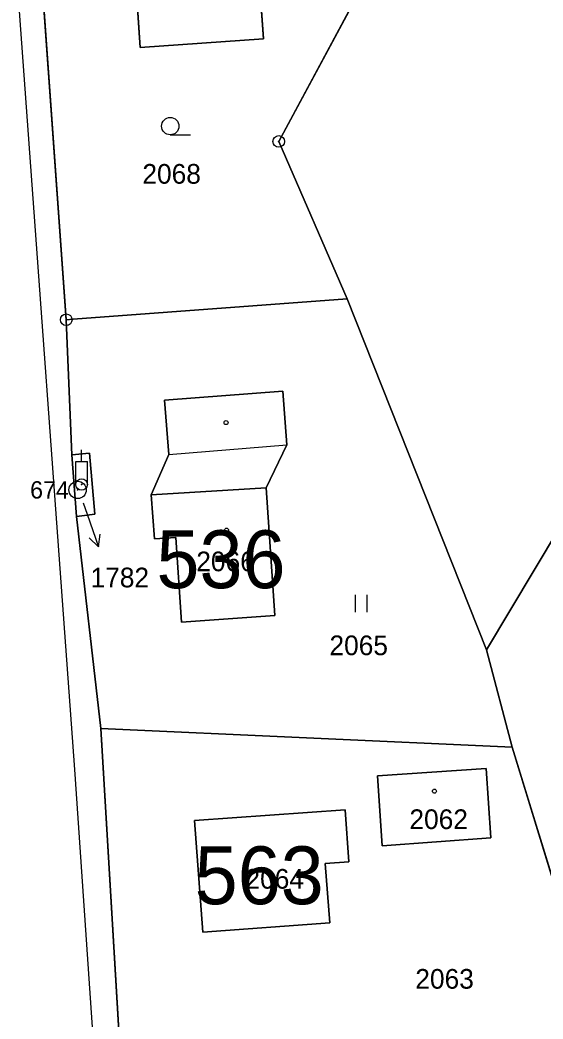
# Model space of a CAD drawing. Extents: x -689422 to -685210, y -987725 to -982160.
# Drawn here: x -687442.4 to -687397.2, y -984969 to -984882.7 of the extents above; entities that cross this region are included whole.
import ezdxf

# ---------------------------------------------------------------- set-up
doc = ezdxf.new("R2010")
doc.units = 0
for name, color, linetype in [('KN_Budovy', 7, 'Continuous'), ('KN_Budovy_cisla_domovni', 7, 'Continuous'), ('KN_Hranice_parcel', 7, 'Continuous'), ('KN_Hranice_parcel_vnitrni_kresba', 7, 'Continuous'), ('KN_Parcelni cisla', 7, 'Continuous'), ('KN_Parcelni cisla_sipky', 7, 'Continuous'), ('KN_Polygon parcely', 7, 'Continuous'), ('KN_Pozemkove predmety', 7, 'Continuous'), ('KN_POZEMKY_ORNA PUDA', 7, 'Continuous'), ('KN_POZEMKY_OSTATNI PLOCHA', 7, 'Continuous'), ('KN_POZEMKY_TTP', 7, 'Continuous'), ('KN_POZEMKY_ZAHRADA', 7, 'Continuous'), ('KN_POZEMKY_ZASTAVENA PLOCHA', 7, 'Continuous'), ('KN_VYUZITI_16_ostatni plocha_silnice', 7, 'Continuous'), ('KN_VYUZITI_27_ostatni plocha_neplodna puda', 7, 'Continuous'), ('KN_Značky bodu BP', 7, 'Continuous'), ('KN_Značky budov', 7, 'Continuous'), ('KN_Značky kultur', 7, 'Continuous')]:
    doc.layers.add(name, color=color, linetype=linetype)

msp = doc.modelspace()

# ---------------------------------------------------------------- linework, layer by layer
at = {"layer": 'KN_Budovy'}
for points in [[(-687429.98, -984875.5), (-687432.68, -984875.69), (-687432.05, -984885.07), (-687421.37, -984884.31), (-687422.05, -984874.95), (-687423.9, -984875.08), (-687424.02, -984873.29), (-687428.31, -984873.59), (-687428.19, -984875.38)], [(-687431.08, -984923.71), (-687430.81, -984927.51), (-687428.97, -984927.38), (-687428.47, -984934.71), (-687420.39, -984934.13), (-687421.16, -984923.09)], [(-687401.74, -984953.35), (-687402.15, -984947.35), (-687411.53, -984947.99), (-687411.14, -984954.02)], [(-687415.66, -984960.68), (-687416.04, -984955.55), (-687414, -984955.41), (-687414.31, -984950.92), (-687427.36, -984951.84), (-687426.62, -984961.48)]]:
    msp.add_lwpolyline(points, close=True, dxfattribs=at)
at = {"layer": 'KN_Hranice_parcel'}
for p, q in [((-687438.43, -984908.58), (-687442.31, -984854.7)), ((-687414.16, -984906.79), (-687402.1, -984937.11)), ((-687437.94, -984920.24), (-687438.43, -984908.58)), ((-687437.54, -984925.57), (-687437.94, -984920.24)), ((-687435.45, -984943.89), (-687437.54, -984925.57)), ((-687402.1, -984937.11), (-687395.9, -984926.69)), ((-687402.1, -984937.11), (-687399.9, -984945.5)), ((-687399.9, -984945.5), (-687435.45, -984943.89)), ((-687433.5, -984976.32), (-687435.45, -984943.89)), ((-687399.9, -984945.5), (-687391.21, -984973.77))]:
    msp.add_line(p, q, dxfattribs=at)
for points in [[(-687406.37, -984867.75), (-687420.07, -984893.18), (-687414.16, -984906.79)], [(-687424.02, -984873.29), (-687428.31, -984873.59), (-687430.1, -984873.71), (-687429.98, -984875.5), (-687432.68, -984875.69), (-687432.05, -984885.07), (-687421.37, -984884.31), (-687422.05, -984874.95), (-687423.9, -984875.08), (-687424.02, -984873.29)], [(-687414.16, -984906.79), (-687437.83, -984908.54), (-687438.43, -984908.58)], [(-687428.47, -984934.71), (-687428.97, -984927.38), (-687430.81, -984927.51), (-687431.08, -984923.71), (-687429.55, -984920.22), (-687429.93, -984915.53), (-687419.72, -984914.75), (-687419.36, -984919.4), (-687421.16, -984923.09), (-687420.39, -984934.13), (-687428.47, -984934.71)], [(-687437.54, -984925.57), (-687435.97, -984925.39), (-687436.41, -984920.11), (-687437.94, -984920.24)], [(-687401.74, -984953.35), (-687402.15, -984947.35), (-687411.53, -984947.99), (-687411.14, -984954.02), (-687401.74, -984953.35)], [(-687426.62, -984961.48), (-687427.36, -984951.84), (-687414.31, -984950.92), (-687414, -984955.41), (-687416.04, -984955.55), (-687415.66, -984960.68), (-687426.62, -984961.48)]]:
    msp.add_lwpolyline(points, dxfattribs=at)
at = {"layer": 'KN_Hranice_parcel_vnitrni_kresba'}
for p, q in [((-687437.68, -984947.44), (-687444.45, -984854.98)), ((-687429.55, -984920.22), (-687419.36, -984919.4)), ((-687431.08, -984923.71), (-687421.16, -984923.09)), ((-687435.63, -984977.32), (-687437.68, -984947.44))]:
    msp.add_line(p, q, dxfattribs=at)
at = {"layer": 'KN_Parcelni cisla_sipky'}
for p, q in [((-687436.96, -984924.41), (-687436.63, -984925.37)), ((-687436.63, -984925.37), (-687435.653, -984928.207)), ((-687435.653, -984928.207), (-687436.452, -984927.424)), ((-687435.653, -984928.207), (-687435.506, -984927.098))]:
    msp.add_line(p, q, dxfattribs=at)
at = {"layer": 'KN_Polygon parcely'}
for points in [[(-687442.31, -984854.7), (-687438.43, -984908.58), (-687437.83, -984908.54), (-687414.16, -984906.79), (-687420.07, -984893.18), (-687406.37, -984867.75), (-687397.67, -984851.21)], [(-687390.94, -984867.9), (-687394.52, -984873.94), (-687400.11, -984871.02), (-687405.73, -984868.09), (-687406.37, -984867.75), (-687420.07, -984893.18), (-687414.16, -984906.79), (-687402.1, -984937.11), (-687395.9, -984926.69), (-687384.58, -984907.38), (-687373.01, -984887.96), (-687371.69, -984885.78), (-687366.38, -984877.03), (-687372.37, -984873.53), (-687367.77, -984865.79), (-687384.02, -984856.22), (-687386.46, -984860.34)], [(-687424.02, -984873.29), (-687428.31, -984873.59), (-687430.1, -984873.71), (-687429.98, -984875.5), (-687432.68, -984875.69), (-687432.05, -984885.07), (-687421.37, -984884.31), (-687422.05, -984874.95), (-687423.9, -984875.08)], [(-687424.02, -984873.29), (-687423.9, -984875.08), (-687422.05, -984874.95), (-687421.37, -984884.31), (-687432.05, -984885.07), (-687432.68, -984875.69), (-687429.98, -984875.5), (-687430.1, -984873.71), (-687428.31, -984873.59)], [(-687437.83, -984908.54), (-687438.43, -984908.58), (-687437.94, -984920.24), (-687436.41, -984920.11), (-687435.97, -984925.39), (-687437.54, -984925.57), (-687435.45, -984943.89), (-687399.9, -984945.5), (-687402.1, -984937.11), (-687414.16, -984906.79)], [(-687428.47, -984934.71), (-687428.97, -984927.38), (-687430.81, -984927.51), (-687431.08, -984923.71), (-687429.55, -984920.22), (-687429.93, -984915.53), (-687419.72, -984914.75), (-687419.36, -984919.4), (-687421.16, -984923.09), (-687420.39, -984934.13)], [(-687428.47, -984934.71), (-687420.39, -984934.13), (-687421.16, -984923.09), (-687419.36, -984919.4), (-687419.72, -984914.75), (-687429.93, -984915.53), (-687429.55, -984920.22), (-687431.08, -984923.71), (-687430.81, -984927.51), (-687428.97, -984927.38)], [(-687435.97, -984925.39), (-687436.41, -984920.11), (-687437.94, -984920.24), (-687437.54, -984925.57)], [(-687399.9, -984945.5), (-687391.21, -984973.77), (-687389.4, -984979.6), (-687366.79, -984946.79), (-687395.9, -984926.69), (-687402.1, -984937.11)], [(-687399.9, -984945.5), (-687435.45, -984943.89), (-687433.5, -984976.32), (-687391.21, -984973.77)], [(-687401.74, -984953.35), (-687402.15, -984947.35), (-687411.53, -984947.99), (-687411.14, -984954.02)], [(-687401.74, -984953.35), (-687411.14, -984954.02), (-687411.53, -984947.99), (-687402.15, -984947.35)], [(-687426.62, -984961.48), (-687427.36, -984951.84), (-687414.31, -984950.92), (-687414, -984955.41), (-687416.04, -984955.55), (-687415.66, -984960.68)], [(-687426.62, -984961.48), (-687415.66, -984960.68), (-687416.04, -984955.55), (-687414, -984955.41), (-687414.31, -984950.92), (-687427.36, -984951.84)]]:
    msp.add_lwpolyline(points, close=True, dxfattribs=at)
msp.add_lwpolyline([(-687428.78, -985047.56), (-687429.32, -985040.27), (-687431.11, -985012.86), (-687433.5, -984976.32), (-687435.45, -984943.89), (-687437.54, -984925.57), (-687437.94, -984920.24), (-687438.43, -984908.58), (-687442.31, -984854.7)], dxfattribs=at)
at = {"layer": 'KN_Pozemkove predmety'}
for p, q in [((-687437.1, -984920.816), (-687437.1, -984919.816)), ((-687437.6, -984920.816), (-687436.6, -984920.816)), ((-687437.6, -984922.816), (-687437.6, -984920.816)), ((-687436.6, -984922.816), (-687436.6, -984920.816))]:
    msp.add_line(p, q, dxfattribs=at)
for radius in [0.5, 0.0303]:
    msp.add_circle((-687437.1, -984922.818), radius, dxfattribs=at)
at = {"layer": 'KN_POZEMKY_ORNA PUDA'}
for p, q in [((-687435.45, -984943.89), (-687399.9, -984945.5)), ((-687433.5, -984976.32), (-687435.45, -984943.89)), ((-687399.9, -984945.5), (-687391.21, -984973.77)), ((-687402.15, -984947.35), (-687411.53, -984947.99)), ((-687401.74, -984953.35), (-687402.15, -984947.35)), ((-687411.53, -984947.99), (-687411.14, -984954.02)), ((-687414.31, -984950.92), (-687427.36, -984951.84)), ((-687414, -984955.41), (-687414.31, -984950.92)), ((-687427.36, -984951.84), (-687426.62, -984961.48)), ((-687411.14, -984954.02), (-687401.74, -984953.35)), ((-687416.04, -984955.55), (-687414, -984955.41)), ((-687415.66, -984960.68), (-687416.04, -984955.55)), ((-687426.62, -984961.48), (-687415.66, -984960.68))]:
    msp.add_line(p, q, dxfattribs=at)
at = {"layer": 'KN_POZEMKY_OSTATNI PLOCHA'}
for p, q in [((-687442.31, -984854.7), (-687438.43, -984908.58)), ((-687438.43, -984908.58), (-687437.94, -984920.24)), ((-687437.94, -984920.24), (-687436.41, -984920.11)), ((-687437.54, -984925.57), (-687437.94, -984920.24)), ((-687437.94, -984920.24), (-687437.54, -984925.57)), ((-687436.41, -984920.11), (-687435.97, -984925.39)), ((-687435.97, -984925.39), (-687437.54, -984925.57)), ((-687437.54, -984925.57), (-687435.45, -984943.89)), ((-687435.45, -984943.89), (-687433.5, -984976.32))]:
    msp.add_line(p, q, dxfattribs=at)
at = {"layer": 'KN_POZEMKY_TTP'}
for p, q in [((-687437.83, -984908.54), (-687414.16, -984906.79)), ((-687414.16, -984906.79), (-687402.1, -984937.11)), ((-687438.43, -984908.58), (-687437.83, -984908.54)), ((-687437.94, -984920.24), (-687438.43, -984908.58)), ((-687419.72, -984914.75), (-687429.93, -984915.53)), ((-687429.93, -984915.53), (-687429.55, -984920.22)), ((-687419.36, -984919.4), (-687419.72, -984914.75)), ((-687421.16, -984923.09), (-687419.36, -984919.4)), ((-687436.41, -984920.11), (-687437.94, -984920.24)), ((-687435.97, -984925.39), (-687436.41, -984920.11)), ((-687429.55, -984920.22), (-687431.08, -984923.71)), ((-687420.39, -984934.13), (-687421.16, -984923.09)), ((-687431.08, -984923.71), (-687430.81, -984927.51)), ((-687437.54, -984925.57), (-687435.97, -984925.39)), ((-687435.45, -984943.89), (-687437.54, -984925.57)), ((-687430.81, -984927.51), (-687428.97, -984927.38)), ((-687428.97, -984927.38), (-687428.47, -984934.71)), ((-687428.47, -984934.71), (-687420.39, -984934.13)), ((-687402.1, -984937.11), (-687399.9, -984945.5)), ((-687399.9, -984945.5), (-687435.45, -984943.89))]:
    msp.add_line(p, q, dxfattribs=at)
at = {"layer": 'KN_POZEMKY_ZAHRADA'}
for p, q in [((-687438.43, -984908.58), (-687442.31, -984854.7)), ((-687420.07, -984893.18), (-687406.37, -984867.75)), ((-687406.37, -984867.75), (-687420.07, -984893.18)), ((-687421.37, -984884.31), (-687422.05, -984874.95)), ((-687432.68, -984875.69), (-687432.05, -984885.07)), ((-687432.05, -984885.07), (-687421.37, -984884.31)), ((-687414.16, -984906.79), (-687420.07, -984893.18)), ((-687420.07, -984893.18), (-687414.16, -984906.79)), ((-687414.16, -984906.79), (-687437.83, -984908.54)), ((-687402.1, -984937.11), (-687414.16, -984906.79)), ((-687437.83, -984908.54), (-687438.43, -984908.58)), ((-687402.1, -984937.11), (-687395.9, -984926.69)), ((-687395.9, -984926.69), (-687402.1, -984937.11)), ((-687399.9, -984945.5), (-687402.1, -984937.11)), ((-687391.21, -984973.77), (-687399.9, -984945.5))]:
    msp.add_line(p, q, dxfattribs=at)
at = {"layer": 'KN_POZEMKY_ZASTAVENA PLOCHA'}
for p, q in [((-687422.05, -984874.95), (-687421.37, -984884.31)), ((-687432.05, -984885.07), (-687432.68, -984875.69)), ((-687421.37, -984884.31), (-687432.05, -984885.07)), ((-687429.93, -984915.53), (-687419.72, -984914.75)), ((-687429.55, -984920.22), (-687429.93, -984915.53)), ((-687419.72, -984914.75), (-687419.36, -984919.4)), ((-687419.36, -984919.4), (-687421.16, -984923.09)), ((-687431.08, -984923.71), (-687429.55, -984920.22)), ((-687421.16, -984923.09), (-687420.39, -984934.13)), ((-687430.81, -984927.51), (-687431.08, -984923.71)), ((-687428.97, -984927.38), (-687430.81, -984927.51)), ((-687428.47, -984934.71), (-687428.97, -984927.38)), ((-687420.39, -984934.13), (-687428.47, -984934.71)), ((-687411.53, -984947.99), (-687402.15, -984947.35)), ((-687402.15, -984947.35), (-687401.74, -984953.35)), ((-687411.14, -984954.02), (-687411.53, -984947.99)), ((-687427.36, -984951.84), (-687414.31, -984950.92)), ((-687414.31, -984950.92), (-687414, -984955.41)), ((-687426.62, -984961.48), (-687427.36, -984951.84)), ((-687401.74, -984953.35), (-687411.14, -984954.02)), ((-687414, -984955.41), (-687416.04, -984955.55)), ((-687416.04, -984955.55), (-687415.66, -984960.68)), ((-687415.66, -984960.68), (-687426.62, -984961.48))]:
    msp.add_line(p, q, dxfattribs=at)
at = {"layer": 'KN_VYUZITI_16_ostatni plocha_silnice'}
for p, q in [((-687442.31, -984854.7), (-687438.43, -984908.58)), ((-687438.43, -984908.58), (-687437.94, -984920.24)), ((-687437.94, -984920.24), (-687437.54, -984925.57)), ((-687437.54, -984925.57), (-687435.45, -984943.89)), ((-687435.45, -984943.89), (-687433.5, -984976.32))]:
    msp.add_line(p, q, dxfattribs=at)
at = {"layer": 'KN_VYUZITI_27_ostatni plocha_neplodna puda'}
for p, q in [((-687437.94, -984920.24), (-687436.41, -984920.11)), ((-687437.54, -984925.57), (-687437.94, -984920.24)), ((-687436.41, -984920.11), (-687435.97, -984925.39)), ((-687435.97, -984925.39), (-687437.54, -984925.57))]:
    msp.add_line(p, q, dxfattribs=at)
at = {"layer": 'KN_Značky bodu BP'}
for centre, radius in [((-687420.07, -984893.18), 0.5), ((-687420.07, -984893.18), 0.0303), ((-687438.43, -984908.58), 0.5), ((-687438.43, -984908.58), 0.0303), ((-687437.45, -984923.28), 0.75), ((-687437.45, -984923.28), 0.03)]:
    msp.add_circle(centre, radius, dxfattribs=at)
at = {"layer": 'KN_Značky budov'}
for centre in [(-687424.617, -984917.469), (-687424.577, -984926.759), (-687406.607, -984949.309), (-687421.407, -984954.229)]:
    msp.add_circle(centre, 0.175, dxfattribs=at)
at = {"layer": 'KN_Značky kultur'}
for p, q in [((-687429.443, -984892.61), (-687427.693, -984892.61)), ((-687413.421, -984933.84), (-687413.421, -984932.34)), ((-687412.42, -984933.84), (-687412.42, -984932.34))]:
    msp.add_line(p, q, dxfattribs=at)
msp.add_circle((-687429.443, -984891.86), 0.75, dxfattribs=at)

# ---------------------------------------------------------------- texts
at = {"layer": 'KN_Budovy_cisla_domovni'}
for s, p in [('536', (-687430.636, -984931.774)), ('563', (-687427.334, -984959.074))]:
    msp.add_text(s, height=5, dxfattribs=at).set_placement(p)
at = {"layer": 'KN_Parcelni cisla'}
for s, p in [('2068', (-687431.85, -984896.83)), ('2066', (-687427.19, -984930.31)), ('1782', (-687436.33, -984931.698)), ('2065', (-687415.68, -984937.56)), ('2062', (-687408.77, -984952.58)), ('2064', (-687422.94, -984957.73)), ('2063', (-687408.26, -984966.37))]:
    msp.add_text(s, height=1.7, dxfattribs=at).set_placement(p)
at = {"layer": 'KN_Značky bodu BP'}
msp.add_text('674', height=1.5, dxfattribs=at).set_placement((-687441.553, -984924.03))

doc.saveas('drawing.dxf')
